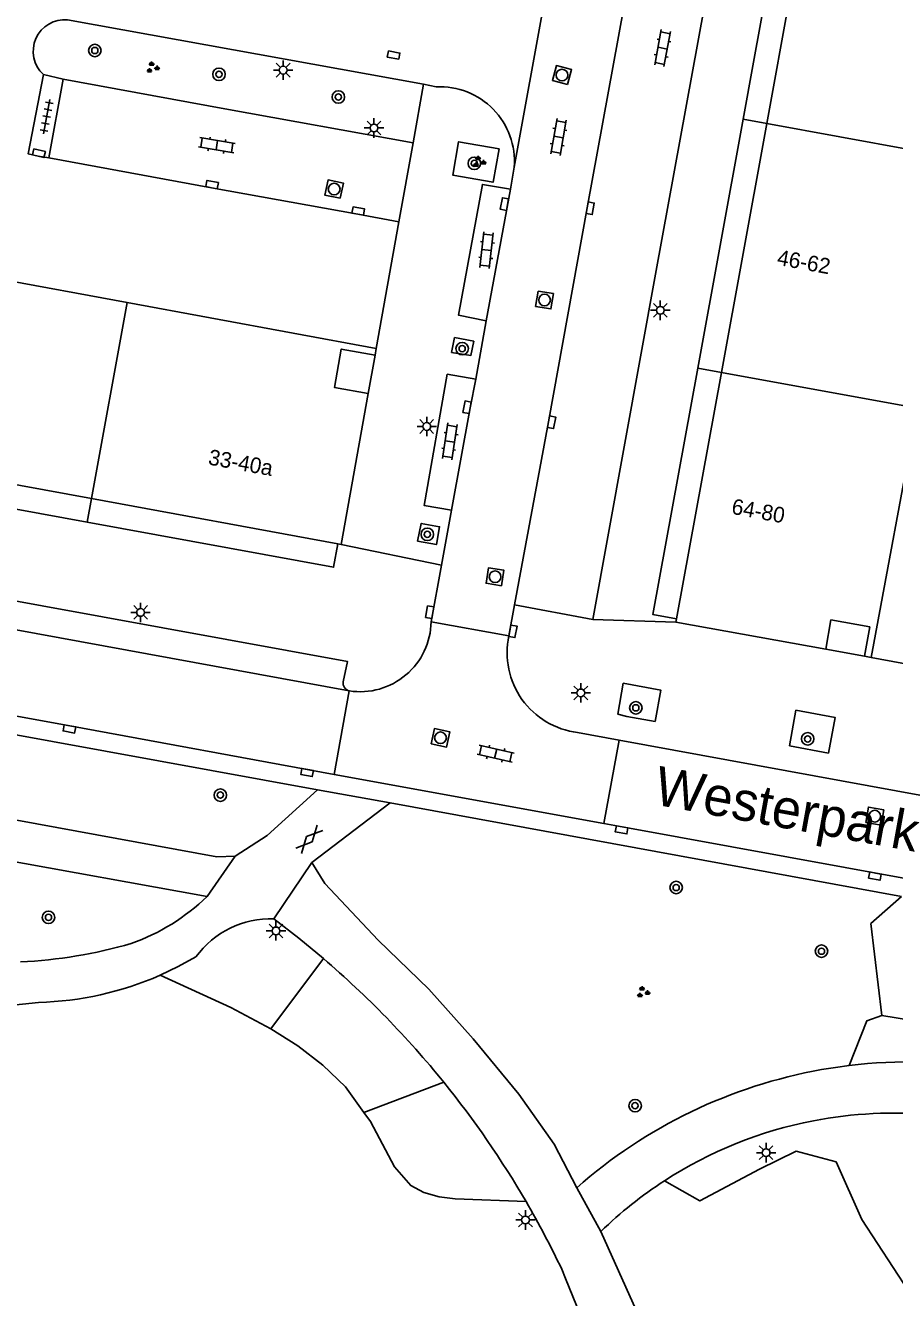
# Model space of a CAD drawing. Extents: x 131000 to 133014, y 396499 to 399001.
# Drawn here: x 131678.4 to 131734.1, y 398097.4 to 398179 of the extents above; entities that cross this region are included whole.
import ezdxf

# ---------------------------------------------------------------- set-up
doc = ezdxf.new("R2010")
doc.units = 0
for name, color, linetype in [('gg-anno-huisnummerreeks BGT', 7, 'Continuous'), ('gg-anno-openbare ruimte label', 7, 'Continuous'), ('gg-bbg-hoofdgebouw', 7, 'Continuous'), ('gg-bbg-onder overbouw', 7, 'Continuous'), ('gg-bbg-pand overbouw', 7, 'Continuous'), ('gg-bbg-tussenscheiding', 7, 'Continuous'), ('gg-bbg-tussenscheiding niveau 01', 7, 'Continuous'), ('gg-knt-verharding', 7, 'Continuous'), ('gg-knt-verharding nz', 7, 'Continuous'), ('gt-grn-groengrens', 7, 'Continuous'), ('gt-grn-weggrens', 7, 'Continuous'), ('gt-symb-boom', 7, 'Continuous'), ('gt-symb-gesloten verharding', 7, 'Continuous'), ('gt-symb-groenvak', 7, 'Continuous'), ('gt-symb-klinker verharding', 7, 'Continuous'), ('gt-symb-kolk', 7, 'Continuous'), ('gt-symb-kolk center center', 7, 'Continuous'), ('gt-symb-lichtmast', 7, 'Continuous'), ('gt-symb-rioolschacht', 7, 'Continuous'), ('gt-symb-tegel verharding', 7, 'Continuous')]:
    doc.layers.add(name, color=color, linetype=linetype)

# ---------------------------------------------------------------- blocks, each defined once
blk = doc.blocks.new('gt0-KL1')
at = {"layer": 'gt-symb-klinker verharding'}
for p, q in [((-1.15, 0.3), (1.15, 0.3)), ((-1, -0.3), (-1, 0.3)), ((-0.5, 0.3), (-0.5, 0.45)), ((0, -0.3), (0, 0.3)), ((0.5, 0.3), (0.5, 0.45)), ((1, -0.3), (1, 0.3)), ((-1.15, -0.3), (1.15, -0.3)), ((-0.5, -0.45), (-0.5, -0.3)), ((0.5, -0.45), (0.5, -0.3))]:
    blk.add_line(p, q, dxfattribs=at)
blk = doc.blocks.new('gt0-BOOM')
at = {"layer": 'gt-symb-boom'}
for radius in [0.4, 0.2]:
    blk.add_circle((0, 0), radius, dxfattribs=at)
blk = doc.blocks.new('gt0-KOLK')
at = {"layer": 'gt-symb-kolk'}
blk.add_lwpolyline([(0, 0), (0.375, 0), (0.375, 0.4), (-0.375, 0.4), (-0.375, 0), (0, 0)], dxfattribs=at)
blk = doc.blocks.new('gt0-GRVAK')
at = {"layer": 'gt-symb-groenvak'}
for p, q in [((-0.11, 0.189), (-0.228, 0.24)), ((-0.182, 0.153), (0.088, 0.153)), ((-0.091, 0.211), (-0.156, 0.322)), ((-0.047, 0.214), (-0.047, 0.393)), ((-0.004, 0.211), (0.061, 0.322)), ((0.015, 0.189), (0.133, 0.24)), ((0.262, -0.052), (0.197, 0.059)), ((0.305, -0.049), (0.305, 0.13)), ((0.349, -0.052), (0.414, 0.059)), ((-0.245, -0.228), (-0.363, -0.177)), ((-0.318, -0.264), (-0.047, -0.264)), ((-0.226, -0.206), (-0.291, -0.095)), ((-0.183, -0.203), (-0.183, -0.024)), ((-0.139, -0.206), (-0.074, -0.095)), ((-0.12, -0.228), (-0.002, -0.177)), ((0.243, -0.074), (0.125, -0.023)), ((0.17, -0.11), (0.441, -0.11)), ((0.368, -0.074), (0.486, -0.023))]:
    blk.add_line(p, q, dxfattribs=at)
blk = doc.blocks.new('gt0-LMAST')
at = {"layer": 'gt-symb-lichtmast'}
for p, q in [((-0.182, 0.173), (-0.447, 0.438)), ((-0.005, 0.246), (-0.005, 0.621)), ((0.172, 0.173), (0.437, 0.438)), ((-0.255, -0.004), (-0.63, -0.004)), ((-0.182, -0.181), (-0.447, -0.446)), ((-0.005, -0.254), (-0.005, -0.629)), ((0.437, -0.446), (0.172, -0.181)), ((0.245, -0.004), (0.62, -0.004))]:
    blk.add_line(p, q, dxfattribs=at)
blk.add_circle((-0.005, -0.004), 0.25, dxfattribs=at)
blk = doc.blocks.new('gt0-GESVH1')
at = {"layer": 'gt-symb-gesloten verharding'}
for p, q in [((-0.992, -0.261), (0.008, 0.239)), ((0.008, -0.261), (-0.992, 0.239)), ((0.008, 0.239), (1.008, -0.261)), ((1.008, 0.239), (0.008, -0.261))]:
    blk.add_line(p, q, dxfattribs=at)
blk = doc.blocks.new('gt0-RS')
at = {"layer": 'gt-symb-rioolschacht'}
blk.add_lwpolyline([(-0.5, -0.5), (0.5, -0.5), (0.5, 0.5), (-0.5, 0.5)], close=True, dxfattribs=at)
blk.add_circle((0, 0), 0.375, dxfattribs=at)
blk = doc.blocks.new('gt0-KOLKCC')
at = {"layer": 'gt-symb-kolk center center'}
blk.add_lwpolyline([(-0.375, 0.2), (0.375, 0.2), (0.375, -0.2), (-0.375, -0.2)], close=True, dxfattribs=at)
blk = doc.blocks.new('gt0-TEG1')
at = {"layer": 'gt-symb-tegel verharding'}
for p, q in [((-1.125, 0), (1.125, 0)), ((-0.9, -0.25), (-0.9, 0.25)), ((-0.45, -0.25), (-0.45, 0.25)), ((0, -0.25), (0, 0.25)), ((0.45, -0.25), (0.45, 0.25)), ((0.9, -0.25), (0.9, 0.25))]:
    blk.add_line(p, q, dxfattribs=at)

msp = doc.modelspace()

# ---------------------------------------------------------------- linework, layer by layer
at = {"layer": 'gg-bbg-hoofdgebouw'}
for p, q in [((131684.932, 398161.212), (131672.339, 398163.528)), ((131700.908, 398158.273), (131684.932, 398161.212)), ((131700.831, 398157.842), (131700.908, 398158.273)), ((131698.658, 398145.702), (131700.39, 398155.379)), ((131735.597, 398154.443), (131732.641, 398138.45)), ((131698.439, 398145.742), (131698.658, 398145.702)), ((131720.109, 398140.702), (131720.15, 398140.928)), ((131729.718, 398138.975), (131720.109, 398140.702)), ((131732.211, 398138.527), (131732.641, 398138.45))]:
    msp.add_line(p, q, dxfattribs=at)
at = {"layer": 'gg-bbg-onder overbouw'}
for p, q in [((131728.838, 398188.659), (131725.954, 398172.69)), ((131723.038, 398156.727), (131720.15, 398140.928)), ((131682.639, 398148.634), (131666.673, 398151.556)), ((131698.439, 398145.742), (131682.639, 398148.634))]:
    msp.add_line(p, q, dxfattribs=at)
for points in [[(131725.954, 398172.69), (131725.826, 398171.98), (131723.038, 398156.727)], [(131700.39, 398155.379), (131698.224, 398155.766), (131698.665, 398158.23), (131700.831, 398157.842)], [(131729.718, 398138.975), (131730.055, 398140.853), (131732.548, 398140.405), (131732.211, 398138.527)]]:
    msp.add_lwpolyline(points, dxfattribs=at)
at = {"layer": 'gg-bbg-pand overbouw'}
for p, q in [((131724.428, 398172.967), (131721.518, 398157.003)), ((131700.831, 398157.842), (131700.39, 398155.379)), ((131729.718, 398138.975), (131732.211, 398138.527))]:
    msp.add_line(p, q, dxfattribs=at)
for points in [[(131727.326, 398188.934), (131725.094, 398176.621), (131724.428, 398172.967)], [(131721.518, 398157.003), (131718.637, 398141.2), (131720.15, 398140.928)], [(131682.364, 398147.124), (131673.006, 398148.833), (131666.395, 398150.033)], [(131698.439, 398145.742), (131698.173, 398144.236), (131682.364, 398147.124)]]:
    msp.add_lwpolyline(points, dxfattribs=at)
at = {"layer": 'gg-bbg-tussenscheiding'}
for p, q in [((131735.306, 398170.99), (131725.954, 398172.69)), ((131684.932, 398161.212), (131682.639, 398148.634)), ((131735.597, 398154.443), (131723.038, 398156.727))]:
    msp.add_line(p, q, dxfattribs=at)
at = {"layer": 'gg-bbg-tussenscheiding niveau 01'}
for p, q in [((131725.954, 398172.69), (131724.428, 398172.967)), ((131723.038, 398156.727), (131721.518, 398157.003)), ((131682.639, 398148.634), (131682.364, 398147.124))]:
    msp.add_line(p, q, dxfattribs=at)
at = {"layer": 'gg-knt-verharding'}
for p, q in [((131681.117, 398179.344), (131703.94, 398175.21)), ((131680.829, 398175.528), (131679.56, 398175.831)), ((131679.914, 398170.492), (131680.829, 398175.528)), ((131703.94, 398175.21), (131703.264, 398171.462)), ((131704.743, 398175.049), (131703.94, 398175.21)), ((131703.264, 398171.462), (131702.355, 398166.381)), ((131709.504, 398168.477), (131709.746, 398169.9)), ((131702.355, 398166.381), (131700.908, 398158.273)), ((131707.281, 398156.291), (131707.952, 398160.047)), ((131705.09, 398144.372), (131705.738, 398147.894)), ((131704.421, 398140.739), (131705.09, 398144.372)), ((131709.77, 398141.823), (131709.414, 398139.826)), ((131714.791, 398140.891), (131709.77, 398141.823)), ((131709.414, 398139.826), (131704.421, 398140.739)), ((131737.543, 398137.549), (131732.641, 398138.45)), ((131629.21, 398136.915), (131690.68, 398125.663)), ((131698.215, 398130.951), (131699.178, 398136.307)), ((131628.491, 398134.193), (131690.058, 398123.121)), ((131713.814, 398133.638), (131716.475, 398133.137)), ((131716.475, 398133.137), (131715.486, 398127.79)), ((131716.475, 398133.137), (131749.621, 398127.066)), ((131727.395, 398132.776), (131729.905, 398132.32)), ((131698.215, 398130.951), (131715.486, 398127.79)), ((131701.8, 398129.116), (131697.129, 398129.965)), ((131701.8, 398129.116), (131696.766, 398125.307)), ((131734.574, 398123.115), (131701.8, 398129.116)), ((131691.867, 398125.7), (131690.68, 398125.663)), ((131679.256, 398116.325), (131665.909, 398114.931)), ((131715.31, 398101.642), (131720.011, 398091.136))]:
    msp.add_line(p, q, dxfattribs=at)
for points in [[(131721.517, 398206.335), (131726.548, 398205.405), (131718.846, 398163.276), (131714.791, 398140.891)], [(131679.56, 398175.831), (131678.594, 398170.741), (131679.232, 398170.591), (131679.914, 398170.492)], [(131680.829, 398175.528), (131691.203, 398173.63), (131703.264, 398171.462)], [(131708.778, 398171.063), (131708.394, 398168.926), (131705.806, 398169.384), (131706.182, 398171.518), (131708.778, 398171.063)], [(131707.952, 398160.047), (131706.184, 398160.391), (131707.711, 398168.783), (131709.504, 398168.477)], [(131705.737, 398158.002), (131706.962, 398157.804), (131707.151, 398158.724), (131705.929, 398158.964), (131705.737, 398158.002)], [(131705.738, 398147.894), (131703.983, 398148.191), (131705.459, 398156.615), (131707.281, 398156.291)], [(131632.122, 398149.043), (131632.344, 398150.353), (131699.064, 398138.185), (131698.787, 398136.89)], [(131699.178, 398136.307), (131663.319, 398142.865), (131631.594, 398148.644)], [(131703.548, 398145.914), (131704.765, 398145.691), (131704.966, 398146.827), (131703.791, 398147.044), (131703.548, 398145.914)], [(131622.793, 398144.711), (131638.493, 398141.834), (131652.735, 398139.266), (131681.264, 398134.063), (131698.215, 398130.951)], [(131697.129, 398129.965), (131642.518, 398139.928), (131630.153, 398142.227)], [(131716.383, 398134.819), (131716.739, 398136.794), (131719.149, 398136.36), (131718.786, 398134.342)], [(131727.395, 398132.776), (131727.806, 398135.06), (131730.316, 398134.608), (131729.905, 398132.32)], [(131718.786, 398134.342), (131716.974, 398134.672), (131716.383, 398134.819)], [(131697.129, 398129.965), (131693.915, 398127.031), (131691.867, 398125.7)], [(131715.486, 398127.79), (131716.669, 398127.586), (131798.818, 398112.597), (131814.286, 398109.8)], [(131696.766, 398125.307), (131697.608, 398123.946), (131701.031, 398120.318), (131704.285, 398117.178), (131707.121, 398113.987), (131710.038, 398110.435), (131712.305, 398107.246), (131713.761, 398104.442)], [(131697.515, 398119.143), (131695.948, 398120.44), (131694.339, 398121.683)], [(131689.342, 398119.248), (131688.211, 398118.622), (131687.04, 398118.065)], [(131729.456, 398112.015), (131730.341, 398112.16), (131731.226, 398112.28)]]:
    msp.add_lwpolyline(points, dxfattribs=at)
for centre, radius, start, end in [((131680.945, 398177.319), 2.033, 85.13979, 227.05333), ((131704.97, 398170.265), 4.79, 355.63127, 92.72086), ((131699.87, 398140.806), 4.552, 261.26227, 359.15457), ((131714.437, 398138.74), 5.14, 167.79695, 263.03278), ((131699.281, 398136.799), 0.502, 169.52213, 258.17493), ((131680.786, 398132.665), 13.307, 289.3325, 314.17106), ((131694.132, 398115.763), 5.923, 87.99615, 143.96309), ((131676.651, 398149.382), 30.493, 272.71145, 286.26294), ((131658.056, 398073.054), 60.673, 38.95886, 49.4314), ((131678.682, 398137.174), 20.857, 271.57695, 293.62403), ((131735.119, 398080.239), 32.277, 63.72177, 96.92769), ((131735.113, 398080.24), 32.275, 100.0954, 131.42018), ((131658.042, 398073.048), 60.688, 30.17194, 38.95559), ((131734.029, 398082.372), 26.855, 84.47045, 100.95031), ((131744.474, 398218.004), 140.591, 231.38829, 242.87304), ((131734.025, 398082.341), 26.884, 100.92937, 122.98993), ((131734.036, 398082.326), 26.902, 122.99148, 134.11187), ((131658.31, 398073.189), 60.385, 25.52753, 30.18322), ((131738.564, 398209.932), 133.194, 233.61282, 246.90663), ((131793.117, 398130.249), 86.105, 201.12787, 214.51472)]:
    msp.add_arc(centre, radius, start, end, dxfattribs=at)
at = {"layer": 'gg-knt-verharding nz'}
msp.add_line((131709.504, 398168.477), (131707.952, 398160.047), dxfattribs=at)
for points in [[(131709.77, 398141.823), (131711.946, 398153.566), (131714.422, 398167.291), (131717.431, 398183.782), (131721.517, 398206.335)], [(131679.914, 398170.492), (131690.342, 398168.576), (131699.714, 398166.886), (131702.355, 398166.381)], [(131707.281, 398156.291), (131706.925, 398154.453), (131705.738, 398147.894)]]:
    msp.add_lwpolyline(points, dxfattribs=at)
at = {"layer": 'gt-grn-groengrens'}
for p, q in [((131694.145, 398114.624), (131697.515, 398119.143)), ((131700.098, 398109.277), (131705.235, 398111.203))]:
    msp.add_line(p, q, dxfattribs=at)
for points in [[(131733.311, 398115.494), (131732.615, 398121.385), (131734.574, 398123.115)], [(131733.311, 398115.494), (131742.771, 398113.952), (131744.274, 398121.343)], [(131687.04, 398118.065), (131691.572, 398115.996), (131694.145, 398114.624)], [(131733.311, 398115.494), (131732.356, 398115.153), (131731.226, 398112.28)], [(131694.145, 398114.624), (131695.868, 398113.538), (131697.486, 398112.309), (131698.93, 398110.916), (131700.098, 398109.277)], [(131700.098, 398109.277), (131700.525, 398108.679), (131702.067, 398105.778), (131703.12, 398104.582), (131703.964, 398104.127), (131704.93, 398103.863), (131705.966, 398103.731), (131710.508, 398103.549)], [(131719.387, 398104.891), (131721.66, 398103.593), (131725.465, 398105.622), (131727.828, 398106.788), (131730.388, 398106.106), (131732.032, 398102.412), (131737.051, 398094.704), (131742.44, 398092.213), (131745.881, 398094.229), (131748.023, 398091.984), (131750.561, 398088.441), (131752.4, 398084.083), (131753.388, 398081.513), (131754.466, 398080.709), (131760.022, 398077.898), (131764.219, 398073.14), (131765.179, 398071.058), (131763.299, 398067.393), (131760.966, 398066.775)]]:
    msp.add_lwpolyline(points, dxfattribs=at)
at = {"layer": 'gt-grn-weggrens'}
for p, q in [((131709.746, 398169.9), (131712.093, 398182.743)), ((131698.658, 398145.702), (131705.09, 398144.372)), ((131714.791, 398140.891), (131720.109, 398140.702)), ((131690.058, 398123.121), (131691.867, 398125.7)), ((131694.339, 398121.683), (131696.766, 398125.307)), ((131713.761, 398104.442), (131715.31, 398101.642))]:
    msp.add_line(p, q, dxfattribs=at)

# ---------------------------------------------------------------- block references
at = {"layer": 'gt-symb-boom'}
for p in [(131682.862, 398177.373), (131690.821, 398175.85), (131698.478, 398174.392), (131707.187, 398170.138), (131706.414, 398158.257), (131704.177, 398146.345), (131717.545, 398135.218), (131728.565, 398133.227), (131690.908, 398129.622), (131679.891, 398121.779), (131729.449, 398119.61), (131717.499, 398109.704)]:
    msp.add_blockref('gt0-BOOM', p, dxfattribs=at)
at = {"layer": 'gt-symb-boom', "rotation": -10.30997039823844}
msp.add_blockref('gt0-BOOM', (131720.132, 398123.693), dxfattribs=at)
at = {"layer": 'gt-symb-gesloten verharding', "rotation": 47.148091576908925}
msp.add_blockref('gt0-GESVH1', (131696.595, 398126.79), dxfattribs=at)
at = {"layer": 'gt-symb-groenvak'}
for p in [(131686.549, 398176.275), (131707.48, 398170.225), (131717.99, 398116.972)]:
    msp.add_blockref('gt0-GRVAK', p, dxfattribs=at)
at = {"layer": 'gt-symb-klinker verharding'}
for p, rotation in [((131719.264, 398177.525), 79.45426563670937), ((131712.591, 398171.833), 79.92566727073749), ((131690.683, 398171.3), -9.500010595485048), ((131707.979, 398164.571), 83.68511557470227), ((131705.624, 398152.305), 81.19719554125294), ((131708.561, 398132.278), -12.882979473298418)]:
    msp.add_blockref('gt0-KL1', p, dxfattribs=dict(at, rotation=rotation))
at = {"layer": 'gt-symb-kolk'}
for p, rotation in [((131679.232, 398170.591), -13.243802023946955), ((131690.342, 398168.576), -10.422654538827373), ((131709.315, 398167.491), 79.16208955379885), ((131699.714, 398166.886), -10.25359802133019), ((131714.422, 398167.291), -100.25359802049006), ((131706.925, 398154.453), 79.04956573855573), ((131711.946, 398153.566), -100.48938981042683), ((131704.525, 398141.32), 79.925667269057), ((131709.47, 398140.159), -100.19720557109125), ((131681.264, 398134.063), 169.69002960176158), ((131696.508, 398131.269), 169.63367739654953), ((131716.669, 398127.586), 170.20785375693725), ((131732.911, 398124.623), 169.69002960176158)]:
    msp.add_blockref('gt0-KOLK', p, dxfattribs=dict(at, rotation=rotation))
at = {"layer": 'gt-symb-kolk center center', "rotation": -10.25359802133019}
msp.add_blockref('gt0-KOLKCC', (131702.018, 398177.083), dxfattribs=at)
at = {"layer": 'gt-symb-lichtmast'}
for p in [(131694.941, 398176.119), (131700.762, 398172.41), (131719.121, 398160.717), (131704.147, 398153.266), (131685.799, 398141.341), (131714.022, 398136.18), (131694.478, 398120.916), (131725.903, 398106.693), (131710.474, 398102.378)]:
    msp.add_blockref('gt0-LMAST', p, dxfattribs=at)
at = {"layer": 'gt-symb-rioolschacht'}
for p, rotation in [((131712.811, 398175.799), 74.99108632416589), ((131698.205, 398168.484), 78.57767893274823), ((131711.692, 398161.371), -99.20796905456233), ((131708.521, 398143.625), 80.97080115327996), ((131705.023, 398133.296), -11.658401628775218), ((131732.865, 398128.271), -10.25359802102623)]:
    msp.add_blockref('gt0-RS', p, dxfattribs=dict(at, rotation=rotation))
at = {"layer": 'gt-symb-tegel verharding', "rotation": 79.51061018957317}
msp.add_blockref('gt0-TEG1', (131679.775, 398173.136), dxfattribs=at)

# ---------------------------------------------------------------- texts
at = {"layer": 'gg-anno-huisnummerreeks BGT'}
for s, p in [('46-62', (131726.551, 398163.637)), ('33-40a', (131690.083, 398150.831)), ('64-80', (131723.632, 398147.667))]:
    msp.add_text(s, height=1, rotation=349.6, dxfattribs=at).set_placement(p)
at = {"layer": 'gg-anno-openbare ruimte label'}
msp.add_text('Westerpark', height=2.5, rotation=349.7, dxfattribs=at).set_placement((131718.621, 398129.039))

doc.saveas('drawing.dxf')
